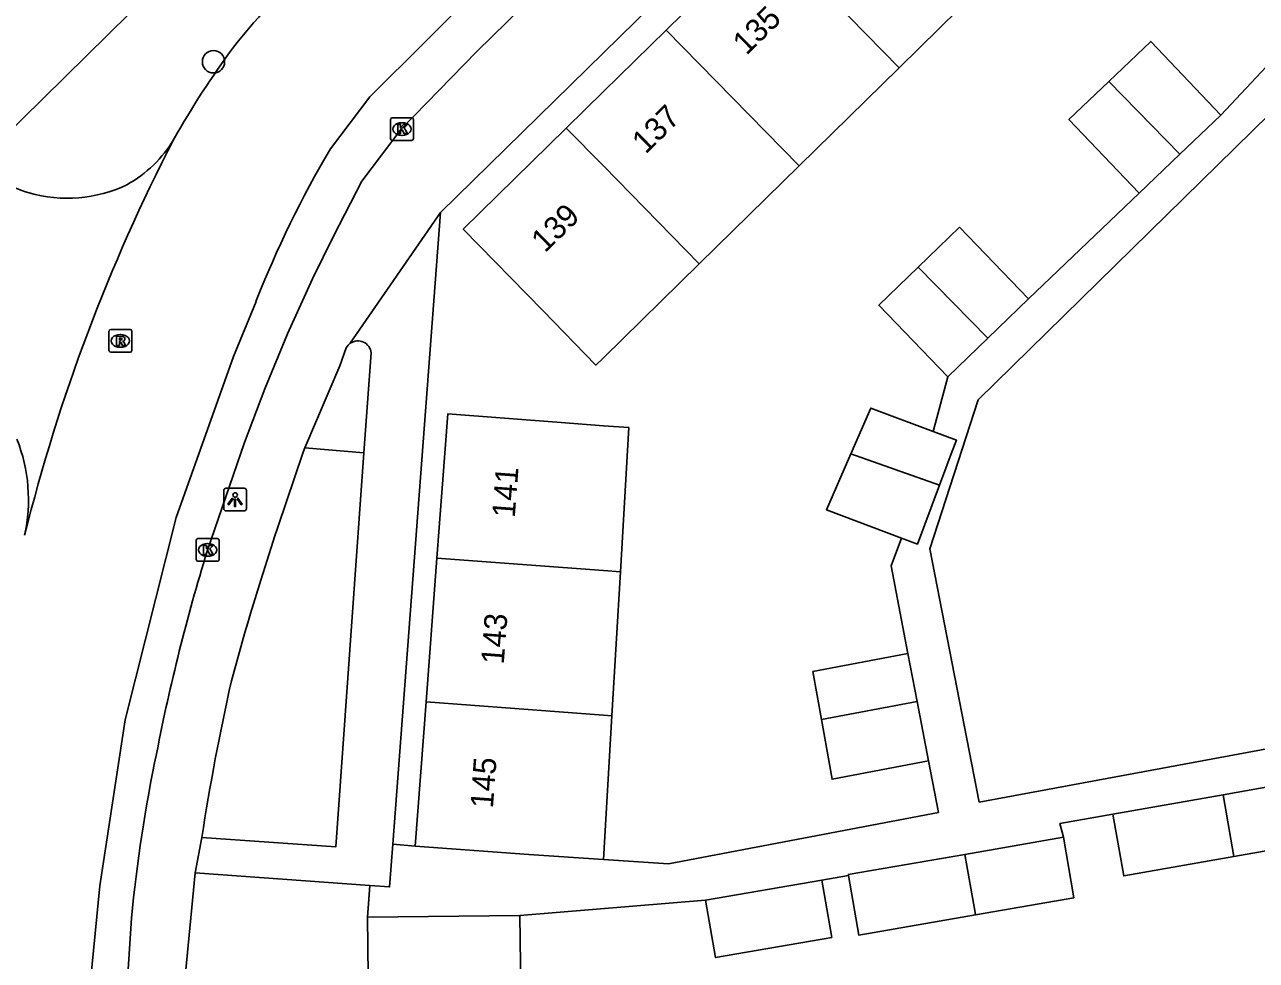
# Model space of a CAD drawing. Extents: x 159222 to 160346, y 381249 to 382166.
# Drawn here: x 159474.6 to 159528.7, y 381343 to 381384.1 of the extents above; entities that cross this region are included whole.
import ezdxf

# ---------------------------------------------------------------- set-up
doc = ezdxf.new("R2010")
doc.units = 0
for name, color, linetype in [('IMGEO_Boom', 7, 'Continuous'), ('IMGEO_Groenvoorziening', 7, 'Continuous'), ('IMGEO_Kolk', 7, 'Continuous'), ('IMGEO_Lichtpunt', 7, 'Continuous'), ('IMGEO_Pand', 7, 'Continuous'), ('IMGEO_Pand_nummerreeks', 7, 'Continuous'), ('IMGEO_Rijbaan_lokaal_gesloten', 7, 'Continuous'), ('IMGEO_Rijbaan_lokaal_open', 7, 'Continuous'), ('IMGEO_Rioolput', 7, 'Continuous'), ('IMGEO_Voetpad_open', 7, 'Continuous')]:
    doc.layers.add(name, color=color, linetype=linetype)

msp = doc.modelspace()

# ---------------------------------------------------------------- linework, layer by layer
at = {"layer": 'IMGEO_Boom'}
msp.add_circle((159482.869, 381382.505), 0.489, dxfattribs=at)
at = {"layer": 'IMGEO_Groenvoorziening'}
msp.add_lwpolyline([(159486.888, 381365.557), (159489.481, 381365.333)], dxfattribs=at)
at = {"layer": 'IMGEO_Kolk'}
for p, q in [((159490.649, 381379.122), (159490.649, 381379.974)), ((159490.724, 381380.048), (159491.576, 381380.048)), ((159491.65, 381379.974), (159491.65, 381379.122)), ((159491.137, 381379.828), (159491.162, 381379.828)), ((159491.576, 381379.048), (159490.724, 381379.048)), ((159491.16, 381379.268), (159491.135, 381379.268)), ((159482.11, 381360.643), (159482.11, 381361.495)), ((159482.185, 381361.569), (159483.037, 381361.569)), ((159483.111, 381361.495), (159483.111, 381360.643)), ((159482.598, 381361.349), (159482.623, 381361.349)), ((159483.037, 381360.569), (159482.185, 381360.569)), ((159482.621, 381360.789), (159482.596, 381360.789))]:
    msp.add_line(p, q, dxfattribs=at)
for points in [[(159490.649, 381379.122), (159490.649, 381379.974)], [(159490.724, 381380.048), (159491.576, 381380.048)], [(159491.65, 381379.974), (159491.65, 381379.122)], [(159490.97, 381379.748), (159491.093, 381379.748), (159491.093, 381379.597), (159491.223, 381379.748), (159491.387, 381379.748), (159491.241, 381379.597), (159491.394, 381379.348), (159491.242, 381379.348), (159491.157, 381379.512), (159491.093, 381379.445), (159491.093, 381379.348), (159490.97, 381379.348), (159490.97, 381379.748)], [(159491.576, 381379.048), (159490.724, 381379.048)], [(159482.11, 381360.643), (159482.11, 381361.495)], [(159482.185, 381361.569), (159483.037, 381361.569)], [(159483.111, 381361.495), (159483.111, 381360.643)], [(159482.431, 381361.269), (159482.554, 381361.269), (159482.554, 381361.118), (159482.684, 381361.269), (159482.848, 381361.269), (159482.702, 381361.118), (159482.855, 381360.869), (159482.703, 381360.869), (159482.618, 381361.033), (159482.554, 381360.966), (159482.554, 381360.869), (159482.431, 381360.869), (159482.431, 381361.269)], [(159483.037, 381360.569), (159482.185, 381360.569)]]:
    msp.add_lwpolyline(points, dxfattribs=at)
for centre, start, end in [((159490.726, 381379.972), 91.552, 178.448), ((159490.726, 381379.972), 91.552, 178.448), ((159491.574, 381379.972), 1.552, 88.448), ((159491.574, 381379.972), 1.552, 88.448), ((159490.726, 381379.124), 181.552, 268.448), ((159490.726, 381379.124), 181.552, 268.448), ((159491.574, 381379.124), 271.552, 358.448), ((159491.574, 381379.124), 271.552, 358.448), ((159482.187, 381361.493), 91.552, 178.448), ((159482.187, 381361.493), 91.552, 178.448), ((159483.035, 381361.493), 1.552, 88.448), ((159483.035, 381361.493), 1.552, 88.448), ((159482.187, 381360.645), 181.552, 268.448), ((159482.187, 381360.645), 181.552, 268.448), ((159483.035, 381360.645), 271.552, 358.448), ((159483.035, 381360.645), 271.552, 358.448)]:
    msp.add_arc(centre, 0.0765, start, end, dxfattribs=at)
for centre, major_axis, ratio, start_param, end_param in [((159491.136, 381379.548), (-0.387, 0.002), 0.722429, 4.712389, 7.853982), ((159491.161, 381379.548), (-0.39, 0.002), 0.717154, 1.570796, 4.712389), ((159482.597, 381361.069), (-0.387, 0.002), 0.722429, 4.712389, 7.853982), ((159482.622, 381361.069), (-0.39, 0.002), 0.717154, 1.570796, 4.712389)]:
    msp.add_ellipse(centre, major_axis=major_axis, ratio=ratio, start_param=start_param, end_param=end_param, dxfattribs=at)
at = {"layer": 'IMGEO_Lichtpunt'}
for p, q in [((159483.318, 381363.68), (159483.318, 381362.873)), ((159483.318, 381363.68), (159483.318, 381362.873)), ((159484.22, 381363.775), (159483.412, 381363.775)), ((159484.22, 381363.775), (159483.412, 381363.775)), ((159484.314, 381362.873), (159484.314, 381363.68)), ((159484.314, 381362.873), (159484.314, 381363.68)), ((159483.412, 381362.779), (159484.22, 381362.779)), ((159483.412, 381362.779), (159484.22, 381362.779))]:
    msp.add_line(p, q, dxfattribs=at)
for points in [[(159483.692, 381363.344), (159483.731, 381363.316), (159483.543, 381363.054), (159483.505, 381363.081), (159483.692, 381363.344)], [(159483.794, 381363.296), (159483.841, 381363.296), (159483.841, 381362.974), (159483.794, 381362.974), (159483.794, 381363.296)], [(159483.904, 381363.316), (159483.942, 381363.343), (159484.129, 381363.081), (159484.09, 381363.053), (159483.904, 381363.316)]]:
    msp.add_lwpolyline(points, dxfattribs=at)
msp.add_circle((159483.817, 381363.478), 0.0994, dxfattribs=at)
for centre, start, end in [((159483.412, 381363.68), 90, 180), ((159483.412, 381363.68), 90, 180), ((159484.22, 381363.68), 0, 90), ((159484.22, 381363.68), 0, 90), ((159483.412, 381362.873), 180, 270), ((159483.412, 381362.873), 180, 270), ((159484.22, 381362.873), 270, 0), ((159484.22, 381362.873), 270, 360)]:
    msp.add_arc(centre, 0.0946, start, end, dxfattribs=at)
at = {"layer": 'IMGEO_Pand'}
for points in [[(159502.761, 381383.899), (159507.153, 381388.204)], [(159507.153, 381388.204), (159512.994, 381382.244)], [(159512.994, 381382.244), (159517.385, 381386.551)], [(159498.368, 381379.595), (159500, 381381.194), (159502.761, 381383.899)], [(159502.761, 381383.899), (159508.603, 381377.938)], [(159522.21, 381381.636), (159524.053, 381383.396), (159527.138, 381380.167)], [(159512.994, 381382.244), (159508.603, 381377.938)], [(159523.545, 381376.734), (159520.46, 381379.963), (159522.21, 381381.636)], [(159522.21, 381381.636), (159525.338, 381378.447)], [(159563.424, 381358.68), (159543.311, 381354.956), (159516.521, 381349.996), (159514.351, 381361.118), (159516.476, 381367.663), (159529.273, 381380.201), (159532.79, 381377.763)], [(159527.138, 381380.167), (159525.338, 381378.447)], [(159498.368, 381379.595), (159493.842, 381375.16), (159497.334, 381371.581), (159499.675, 381369.183), (159500, 381369.502), (159504.212, 381373.632)], [(159504.212, 381373.632), (159500, 381377.93), (159498.368, 381379.595)], [(159525.338, 381378.447), (159523.545, 381376.734)], [(159508.603, 381377.938), (159504.212, 381373.632)], [(159513.836, 381373.48), (159515.653, 381375.235), (159518.684, 381372.096)], [(159513.836, 381373.48), (159512.111, 381371.814), (159515.141, 381368.675)], [(159516.888, 381370.362), (159513.836, 381373.48)], [(159518.684, 381372.096), (159516.888, 381370.362)], [(159516.888, 381370.362), (159515.141, 381368.675)], [(159500.747, 381360.101), (159501.119, 381366.438), (159500, 381366.522), (159498.15, 381366.662), (159493.164, 381367.038), (159492.687, 381360.708)], [(159514.492, 381366.27), (159511.759, 381367.295), (159510.882, 381365.281)], [(159514.492, 381366.27), (159515.511, 381365.888), (159515.33, 381365.406), (159514.77, 381363.911)], [(159513.108, 381361.585), (159509.811, 381362.822), (159510.882, 381365.281)], [(159510.882, 381365.281), (159514.77, 381363.911)], [(159514.77, 381363.911), (159513.8, 381361.325), (159513.108, 381361.585)], [(159492.687, 381360.708), (159492.21, 381354.393)], [(159500.747, 381360.101), (159500, 381360.158), (159492.687, 381360.708)], [(159500.377, 381353.778), (159500.747, 381360.101)], [(159513.386, 381356.525), (159509.206, 381355.723), (159509.584, 381353.62)], [(159513.79, 381354.416), (159513.386, 381356.525)], [(159513.79, 381354.416), (159509.584, 381353.62)], [(159514.291, 381351.809), (159513.79, 381354.416)], [(159492.21, 381354.393), (159491.733, 381348.065)], [(159500.377, 381353.778), (159500, 381353.807), (159492.21, 381354.393)], [(159500.007, 381347.474), (159500.377, 381353.778)], [(159509.584, 381353.62), (159510.054, 381350.996), (159514.291, 381351.809)], [(159527.232, 381350.316), (159531.901, 381351.14)], [(159531.901, 381351.14), (159532.38, 381348.426), (159527.711, 381347.603)], [(159522.391, 381349.463), (159527.232, 381350.316)], [(159527.232, 381350.316), (159527.711, 381347.603)], [(159527.711, 381347.603), (159522.87, 381346.749), (159522.391, 381349.463)], [(159515.891, 381347.699), (159520.216, 381348.449)], [(159520.216, 381348.449), (159520.677, 381345.792), (159516.349, 381345.041)], [(159500.007, 381347.474), (159496.719, 381347.689), (159491.733, 381348.065)], [(159510.768, 381346.771), (159510.761, 381346.809), (159515.891, 381347.699)], [(159516.349, 381345.041), (159516.335, 381345.152), (159515.891, 381347.699)], [(159504.494, 381345.684), (159509.6, 381346.569)], [(159509.6, 381346.569), (159510.036, 381344.052), (159504.93, 381343.167), (159504.494, 381345.684)], [(159516.349, 381345.041), (159511.222, 381344.151), (159510.768, 381346.771)], [(159489.636, 381344.936), (159489.666, 381342.373), (159485.336, 381342.323), (159485.339, 381342.04), (159483.59, 381342.019), (159483.623, 381339.213), (159485.347, 381339.233), (159485.385, 381335.998)], [(159489.636, 381344.936), (159496.329, 381345.015)], [(159494.124, 381336.106), (159494.057, 381341.779), (159496.367, 381341.806), (159496.329, 381345.015)]]:
    msp.add_lwpolyline(points, dxfattribs=at)
at = {"layer": 'IMGEO_Rijbaan_lokaal_gesloten'}
for points in [[(159497.057, 381388.261), (159489.732, 381380.972), (159488.003, 381378.683)], [(159484.736, 381371.983), (159483.742, 381369.563), (159481.227, 381362.496), (159478.993, 381353.6), (159477.879, 381346.315), (159477.465, 381342.127), (159477.117, 381336.237), (159477.01, 381332.571), (159477.146, 381326.501), (159477.246, 381323.444), (159478.906, 381323.459)]]:
    msp.add_lwpolyline(points, dxfattribs=at)
for centre, radius, start, end in [((159511.102, 381361.325), 34.993, 132.372, 141.4169), ((159516.009, 381359.368), 40.08, 143.6057, 150.4874), ((159552.04, 381342.438), 79.832, 152.65249, 166.02988), ((159529.227, 381354.435), 47.827, 149.5361, 158.475)]:
    msp.add_arc(centre, radius, start, end, dxfattribs=at)
at = {"layer": 'IMGEO_Rijbaan_lokaal_open'}
for centre, radius, start, end in [((159476.417, 381381.901), 5.476, 298.8694, 329.3877), ((159475.972, 381381.209), 4.619, 222.0698, 254.8649), ((159476.448, 381382.56), 6.049, 253.8556, 295.5944), ((159467.524, 381363.266), 7.214, 347.5564, 21.6831)]:
    msp.add_arc(centre, radius, start, end, dxfattribs=at)
at = {"layer": 'IMGEO_Rioolput'}
for p, q in [((159478.276, 381369.822), (159478.276, 381370.674)), ((159478.351, 381370.748), (159479.203, 381370.748)), ((159479.277, 381370.674), (159479.277, 381369.822)), ((159478.764, 381370.528), (159478.789, 381370.528)), ((159479.203, 381369.748), (159478.351, 381369.748)), ((159478.787, 381369.968), (159478.762, 381369.968))]:
    msp.add_line(p, q, dxfattribs=at)
for points in [[(159478.276, 381369.822), (159478.276, 381370.674)], [(159478.351, 381370.748), (159479.203, 381370.748)], [(159479.277, 381370.674), (159479.277, 381369.822)], [(159478.865, 381370.446), (159478.613, 381370.448), (159478.613, 381370.048)], [(159478.613, 381370.048), (159478.737, 381370.048), (159478.737, 381370.21), (159478.748, 381370.21)], [(159478.791, 381370.367), (159478.737, 381370.367), (159478.737, 381370.286)], [(159478.737, 381370.286), (159478.789, 381370.286)], [(159478.795, 381370.181), (159478.866, 381370.048), (159479.006, 381370.048), (159478.941, 381370.174)], [(159479.203, 381369.748), (159478.351, 381369.748)]]:
    msp.add_lwpolyline(points, dxfattribs=at)
for centre, radius, start, end in [((159478.353, 381370.672), 0.0765, 91.552, 178.448), ((159478.353, 381370.672), 0.0765, 91.552, 178.448), ((159479.201, 381370.672), 0.0765, 1.552, 88.448), ((159479.201, 381370.672), 0.0765, 1.552, 88.448), ((159478.747, 381370.157), 0.0533, 26.0293, 88.6989), ((159478.773, 381370.475), 0.19, 274.7715, 282.9687), ((159478.797, 381370.271), 0.0964, 77.0061, 93.1865), ((159478.811, 381370.328), 0.0378, 276.6634, 79.6772), ((159478.864, 381370.336), 0.109, 350.3612, 89.416), ((159478.862, 381370.336), 0.112, 277.5842, 350.9817), ((159478.846, 381370.121), 0.108, 29.5134, 73.7905), ((159478.353, 381369.824), 0.0765, 181.552, 268.448), ((159478.353, 381369.824), 0.0765, 181.552, 268.448), ((159479.201, 381369.824), 0.0765, 271.552, 358.448), ((159479.201, 381369.824), 0.0765, 271.552, 358.448)]:
    msp.add_arc(centre, radius, start, end, dxfattribs=at)
for centre, major_axis, ratio, start_param, end_param in [((159478.763, 381370.248), (-0.387, 0.002), 0.722429, 4.712389, 7.853982), ((159478.788, 381370.248), (-0.39, 0.002), 0.717154, 1.570796, 4.712389)]:
    msp.add_ellipse(centre, major_axis=major_axis, ratio=ratio, start_param=start_param, end_param=end_param, dxfattribs=at)
at = {"layer": 'IMGEO_Voetpad_open'}
for points in [[(159519.316, 381424.154), (159500, 381405.14), (159472.543, 381378.114)], [(159492.843, 381375.889), (159500, 381382.896), (159528.398, 381410.697)], [(159498.411, 381386.856), (159494.435, 381382.959), (159491.114, 381379.546), (159489.385, 381377.257), (159488.139, 381374.839), (159487.224, 381372.977), (159486.118, 381370.557), (159485.124, 381368.137), (159484.233, 381365.792), (159482.589, 381361.013)], [(159532.55, 381386.372), (159529.359, 381382.532), (159527.138, 381380.167)], [(159523.545, 381376.734), (159518.684, 381372.096)], [(159488.88, 381370.142), (159492.843, 381375.889)], [(159490.749, 381348.139), (159492.843, 381375.889)], [(159486.888, 381365.557), (159488.419, 381369.146), (159488.704, 381369.944)], [(159489.795, 381369.723), (159489.481, 381365.333)], [(159515.141, 381368.675), (159514.492, 381366.27)], [(159489.481, 381365.333), (159488.245, 381348.034), (159482.357, 381348.439)], [(159485.695, 381362.061), (159486.803, 381365.357), (159486.888, 381365.557)], [(159513.108, 381361.585), (159512.649, 381360.362), (159513.386, 381356.525)], [(159514.291, 381351.809), (159514.726, 381349.537), (159502.861, 381347.287), (159500.007, 381347.474)], [(159520.216, 381348.449), (159520.065, 381349.053), (159522.391, 381349.463)], [(159482.067, 381346.891), (159482.357, 381348.439)], [(159490.749, 381348.139), (159490.608, 381346.267), (159489.741, 381346.33)], [(159491.733, 381348.065), (159490.749, 381348.139)], [(159481.362, 381320.753), (159481.004, 381330.092), (159481.235, 381338.221), (159482.067, 381346.891)], [(159482.067, 381346.891), (159489.741, 381346.33)], [(159489.741, 381346.33), (159489.636, 381344.936)], [(159509.6, 381346.569), (159510.768, 381346.771)], [(159496.329, 381345.015), (159504.494, 381345.684)], [(159479.261, 381344.889), (159478.851, 381338.598), (159478.806, 381336.206), (159478.702, 381330.598), (159478.906, 381323.459)]]:
    msp.add_lwpolyline(points, dxfattribs=at)
for centre, radius, start, end in [((159489.228, 381369.656), 0.598, 125.5599, 151.173), ((159489.216, 381369.666), 0.582, 5.5741, 125.2176), ((159599.827, 381323.913), 120.339, 161.51803, 164.87319), ((159564.861, 381335.709), 86.075, 162.90371, 168.97195), ((159582.259, 381333.101), 101.072, 167.30313, 171.2715), ((159546.741, 381338.298), 67.801, 168.19042, 174.42128)]:
    msp.add_arc(centre, radius, start, end, dxfattribs=at)

# ---------------------------------------------------------------- texts
at = {"layer": 'IMGEO_Pand_nummerreeks'}
for s, rotation, p in [('135', 44.419, (159506.284, 381382.76)), ('137', 44.419, (159501.858, 381378.423)), ('139', 44.419, (159497.432, 381374.085)), ('141', 85.6868, (159496.107, 381362.46)), ('143', 85.6868, (159495.622, 381356.021)), ('145', 85.6868, (159495.145, 381349.697))]:
    msp.add_text(s, height=1, rotation=rotation, dxfattribs=at).set_placement(p)

doc.saveas('drawing.dxf')
